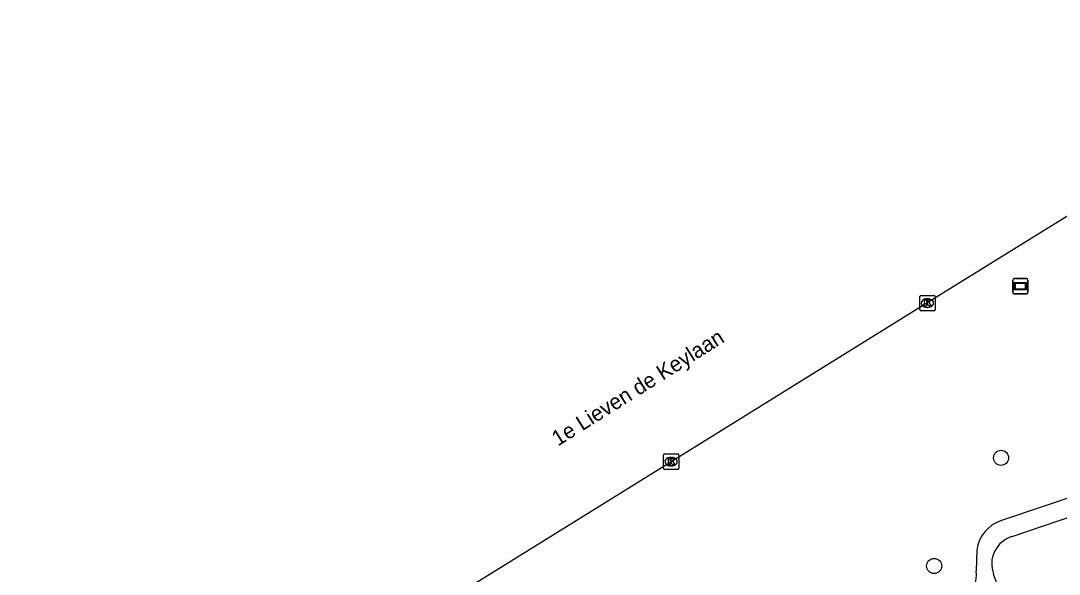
# Model space of a CAD drawing. Extents: x 160037 to 160839, y 385326 to 386441.
# Drawn here: x 160461.1 to 160528.6, y 386393.3 to 386429.2 of the extents above; entities that cross this region are included whole.
import ezdxf

# ---------------------------------------------------------------- set-up
doc = ezdxf.new("R2010")
doc.units = 0
for name, color, linetype in [('IMGEO_Boom', 7, 'Continuous'), ('IMGEO_Kolk', 7, 'Continuous'), ('IMGEO_Openbare_ruimte_label', 7, 'Continuous'), ('IMGEO_Rijbaan_regionaal_gesloten', 7, 'Continuous'), ('IMGEO_Straatnaambord', 7, 'Continuous'), ('IMGEO_Voetpad_open', 7, 'Continuous')]:
    doc.layers.add(name, color=color, linetype=linetype)

msp = doc.modelspace()

# ---------------------------------------------------------------- linework, layer by layer
at = {"layer": 'IMGEO_Boom'}
for centre in [(160524.823, 386400.815), (160520.475, 386393.794)]:
    msp.add_circle(centre, 0.489, dxfattribs=at)
at = {"layer": 'IMGEO_Kolk'}
for p, q in [((160519.611, 386411.363), (160520.463, 386411.363)), ((160519.536, 386410.437), (160519.536, 386411.289)), ((160520.024, 386411.143), (160520.049, 386411.143)), ((160520.537, 386411.289), (160520.537, 386410.437)), ((160520.463, 386410.363), (160519.611, 386410.363)), ((160520.047, 386410.583), (160520.022, 386410.583)), ((160502.884, 386400.141), (160502.884, 386400.993)), ((160502.959, 386401.067), (160503.811, 386401.067)), ((160503.372, 386400.847), (160503.397, 386400.847)), ((160503.885, 386400.993), (160503.885, 386400.141)), ((160503.811, 386400.067), (160502.959, 386400.067)), ((160503.395, 386400.287), (160503.37, 386400.287))]:
    msp.add_line(p, q, dxfattribs=at)
for points in [[(160519.611, 386411.363), (160520.463, 386411.363)], [(160519.536, 386410.437), (160519.536, 386411.289)], [(160519.857, 386411.063), (160519.98, 386411.063), (160519.98, 386410.912), (160520.11, 386411.063), (160520.274, 386411.063), (160520.128, 386410.912), (160520.281, 386410.663), (160520.129, 386410.663), (160520.044, 386410.827), (160519.98, 386410.76), (160519.98, 386410.663), (160519.857, 386410.663), (160519.857, 386411.063)], [(160520.537, 386411.289), (160520.537, 386410.437)], [(160520.463, 386410.363), (160519.611, 386410.363)], [(160502.884, 386400.141), (160502.884, 386400.993)], [(160502.959, 386401.067), (160503.811, 386401.067)], [(160503.205, 386400.767), (160503.328, 386400.767), (160503.328, 386400.616), (160503.458, 386400.767), (160503.622, 386400.767), (160503.476, 386400.616), (160503.629, 386400.367), (160503.477, 386400.367), (160503.392, 386400.531), (160503.328, 386400.464), (160503.328, 386400.367), (160503.205, 386400.367), (160503.205, 386400.767)], [(160503.885, 386400.993), (160503.885, 386400.141)], [(160503.811, 386400.067), (160502.959, 386400.067)]]:
    msp.add_lwpolyline(points, dxfattribs=at)
for centre, start, end in [((160519.613, 386411.287), 91.55205, 178.44795), ((160519.613, 386411.287), 91.55205, 178.44795), ((160520.461, 386411.287), 1.55205, 88.44795), ((160520.461, 386411.287), 1.55205, 88.44795), ((160519.613, 386410.439), 181.55205, 268.44795), ((160519.613, 386410.439), 181.55205, 268.44795), ((160520.461, 386410.439), 271.55205, 358.44795), ((160520.461, 386410.439), 271.55205, 358.44795), ((160502.961, 386400.991), 91.55205, 178.44795), ((160502.961, 386400.991), 91.55205, 178.44795), ((160503.809, 386400.991), 1.55205, 88.44795), ((160503.809, 386400.991), 1.55205, 88.44795), ((160502.961, 386400.143), 181.55205, 268.44795), ((160502.961, 386400.143), 181.55205, 268.44795), ((160503.809, 386400.143), 271.55205, 358.44795), ((160503.809, 386400.143), 271.55205, 358.44795)]:
    msp.add_arc(centre, 0.0765, start, end, dxfattribs=at)
for centre, major_axis, ratio, start_param, end_param in [((160520.023, 386410.863), (-0.387, 0.002), 0.722429, 4.712389, 7.853982), ((160520.048, 386410.863), (-0.39, 0.002), 0.717154, 1.570796, 4.712389), ((160503.371, 386400.567), (-0.387, 0.002), 0.722429, 4.712389, 7.853982), ((160503.396, 386400.567), (-0.39, 0.002), 0.717154, 1.570796, 4.712389)]:
    msp.add_ellipse(centre, major_axis=major_axis, ratio=ratio, start_param=start_param, end_param=end_param, dxfattribs=at)
at = {"layer": 'IMGEO_Rijbaan_regionaal_gesloten'}
msp.add_lwpolyline([(160367.673, 386316.234), (160373.033, 386319.565), (160405.661, 386339.842), (160426.458, 386352.78), (160454.717, 386370.262), (160466.628, 386377.779), (160485.79, 386389.673), (160500, 386398.48), (160519.898, 386410.812), (160536.553, 386421.109), (160549.768, 386429.187)], dxfattribs=at)
at = {"layer": 'IMGEO_Straatnaambord'}
for p, q in [((160525.581, 386411.556), (160525.581, 386412.356)), ((160525.581, 386412.356), (160525.581, 386411.556)), ((160525.681, 386412.456), (160526.471, 386412.456)), ((160526.471, 386412.456), (160525.681, 386412.456)), ((160526.571, 386412.356), (160526.571, 386411.556)), ((160526.571, 386411.556), (160526.571, 386412.356)), ((160526.471, 386411.456), (160525.681, 386411.456)), ((160525.681, 386411.456), (160526.471, 386411.456))]:
    msp.add_line(p, q, dxfattribs=at)
for points in [[(160525.682, 386412.188), (160526.47, 386412.188), (160526.47, 386411.724), (160525.682, 386411.724), (160525.682, 386412.188)], [(160525.747, 386412.123), (160525.747, 386411.789), (160526.405, 386411.789), (160526.405, 386412.123), (160525.747, 386412.123)]]:
    msp.add_lwpolyline(points, dxfattribs=at)
for centre, start, end in [((160525.681, 386412.356), 90, 180), ((160525.681, 386412.356), 90, 180), ((160526.471, 386412.356), 0, 90), ((160526.471, 386412.356), 360, 90), ((160525.681, 386411.556), 180, 270), ((160525.681, 386411.556), 180, 270), ((160526.471, 386411.556), 270, 0), ((160526.471, 386411.556), 270, 0)]:
    msp.add_arc(centre, 0.1, start, end, dxfattribs=at)
at = {"layer": 'IMGEO_Voetpad_open'}
for points in [[(160556.11, 386407.407), (160544.245, 386403.344), (160532.71, 386399.378), (160524.854, 386396.745)], [(160525.535, 386395.704), (160552.651, 386404.925)], [(160523.25, 386394.828), (160523.214, 386393.48)], [(160525.064, 386391.263), (160524.337, 386393.26)]]:
    msp.add_lwpolyline(points, dxfattribs=at)
for centre, radius, start, end in [((160525.541, 386394.54), 2.309, 107.31588, 172.84405), ((160526.071, 386393.926), 1.857, 106.76432, 201.00934), ((160521.458, 386393.23), 1.774, 301.39966, 8.09802)]:
    msp.add_arc(centre, radius, start, end, dxfattribs=at)

# ---------------------------------------------------------------- texts
at = {"layer": 'IMGEO_Openbare_ruimte_label'}
msp.add_text('1e Lieven de Keylaan', height=1, rotation=32.08436, dxfattribs=at).set_placement((160496.031, 386401.546))

doc.saveas('drawing.dxf')
